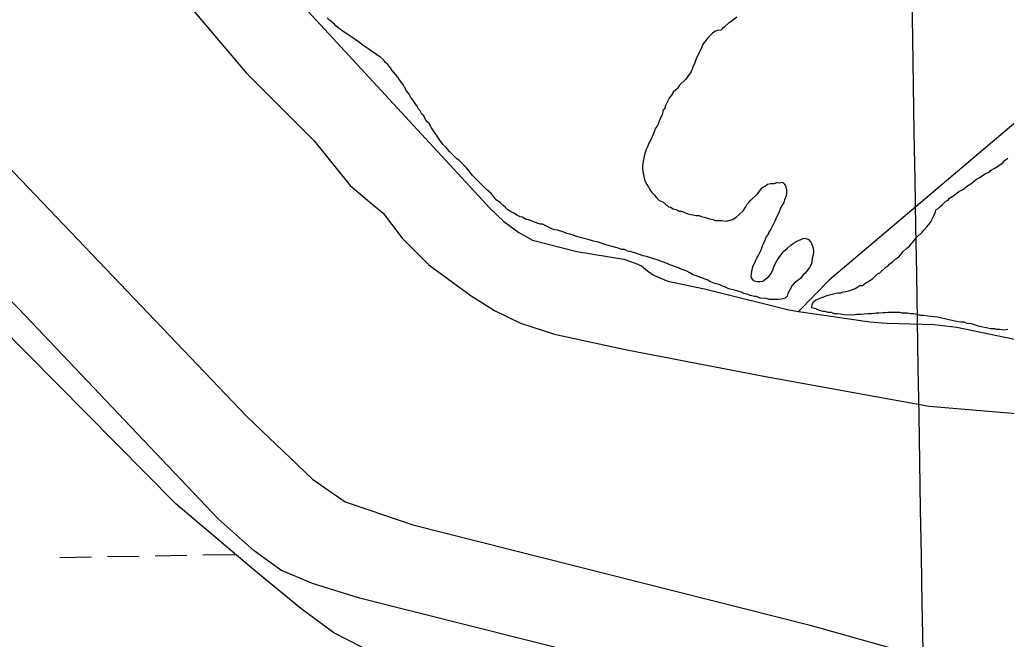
# Model space of a CAD drawing. Extents: x 3887375 to 3925618, y 296674 to 322633.
# Drawn here: x 3895997 to 3896989, y 305379 to 306002 of the extents above; entities that cross this region are included whole.
import ezdxf

# ---------------------------------------------------------------- set-up
doc = ezdxf.new("R2010")
doc.units = 0
for name, color, linetype in [('V-GRID-MAJR', 7, 'Continuous'), ('V-LEVE-TOET', 7, 'Continuous'), ('V-RIVR-EDGE', 7, 'Continuous'), ('V-SITE-VEGE', 7, 'Continuous'), ('V-TOPO-SHOR', 7, 'Continuous'), ('V-WETL-SWMP', 7, 'Continuous')]:
    doc.layers.add(name, color=color, linetype=linetype)

msp = doc.modelspace()

# ---------------------------------------------------------------- linework, layer by layer
at = {"layer": 'V-GRID-MAJR'}
msp.add_spline([(3896958.33, 302197.09), (3896856.11, 308255.12), (3896753.86, 314315.07), (3896651.61, 320375.03), (3896651.57, 320376.96)], degree=3, dxfattribs=at)
at = {"layer": 'V-LEVE-TOET'}
for points in [[(3898485.06, 303491.92), (3898184.65, 303855.52), (3897741.8, 304386.49), (3897486.77, 304695.39), (3897140.77, 305097.79), (3897027.81, 305212.27), (3896990.13, 305247.78), (3896963.31, 305264.05), (3896945.95, 305273.84), (3896909.57, 305288.65), (3896612.99, 305351.57), (3896338.76, 305420.55), (3896291.25, 305435.52), (3896259.62, 305448.68), (3896232.85, 305468.13), (3896196.71, 305500.44), (3895996.01, 305711.56), (3895635.23, 306080.76), (3895456.43, 306264.54), (3895401.64, 306328.92), (3895206.06, 306565.42), (3894941.53, 306877.62), (3894694.22, 307186.24)], [(3894835.51, 307139.74), (3895159.6, 306763.09), (3895468, 306402.57), (3895682.53, 306156.26), (3895775.03, 306057.96), (3895955.58, 305885.29), (3896225.29, 305603.24), (3896291.23, 305540.3), (3896324.32, 305517.58), (3896348.07, 305509.3), (3896392.4, 305494.37), (3896791.84, 305393.46), (3896981.98, 305339.95), (3897021.57, 305326.68), (3897037.38, 305320.1), (3897053.13, 305308.75), (3897189.39, 305154.18), (3897610.64, 304671.22), (3897775.06, 304482.87), (3898111.57, 304083.78), (3898468.28, 303651.01), (3898585.68, 303512.61)]]:
    msp.add_lwpolyline(points, dxfattribs=at)
at = {"layer": 'V-RIVR-EDGE'}
msp.add_spline([(3894498.05, 310522.42), (3894530.03, 310496.11), (3894553.78, 310474.69), (3894579.94, 310451.31), (3894614.83, 310419.17), (3894633.24, 310400.67), (3894662.79, 310372.43), (3894685.08, 310353.44), (3894692.35, 310347.11), (3894709.79, 310328.13), (3894746.59, 310285.3), (3894785.84, 310252.18), (3894809.57, 310225.9), (3894830.41, 310205.45), (3894852.71, 310189.85), (3894866.75, 310171.85), (3894915.18, 310120.25), (3894950.06, 310083.74), (3894971.37, 310062.81), (3894999, 310039.43), (3895025.16, 310017.03), (3895052.79, 309992.68), (3895092.99, 309952.27), (3895110.91, 309932.8), (3895141.44, 309903.1), (3895188.91, 309855.88), (3895222.82, 309821.31), (3895255.75, 309784.32), (3895319.22, 309722.49), (3895350.7, 309688.42), (3895358.44, 309676.26), (3895364.73, 309669.44), (3895374.92, 309663.11), (3895388.97, 309650.44), (3895410.77, 309628.05), (3895448.54, 309583.28), (3895480.52, 309554.06), (3895503.76, 309527.78), (3895533.8, 309499.54), (3895577.4, 309454.75), (3895606.95, 309425.54), (3895653.45, 309378.81), (3895685.92, 309349.1), (3895719.83, 309314.54), (3895749.38, 309285.81), (3895790.55, 309242.49), (3895837.06, 309195.75), (3895863.69, 309164.12), (3895900.02, 309127.61), (3895944.1, 309081.37), (3895955.73, 309070.65), (3895974.63, 309054.58), (3896002.25, 309033.14), (3896032.78, 309003.93), (3896062.81, 308972.29), (3896082.67, 308950.39), (3896119.48, 308911.93), (3896139.34, 308892.46), (3896151.96, 308889.51), (3896163.12, 308883.66), (3896167.95, 308873.93), (3896170.35, 308862.27), (3896184.39, 308844.27), (3896211.03, 308816.04), (3896224.12, 308810.18), (3896236.73, 308802.37), (3896249.8, 308786.8), (3896255.61, 308776.59), (3896270.64, 308766.35), (3896280.32, 308753.22), (3896295.82, 308737.15), (3896375.27, 308661.2), (3896425.17, 308610.08), (3896464.41, 308570.65), (3896519.63, 308515.64), (3896548.69, 308483.03), (3896563.22, 308467.45), (3896597.61, 308430.94), (3896635.89, 308396.37), (3896666.41, 308365.7), (3896681.42, 308349.64), (3896712.43, 308320.42), (3896746.34, 308287.31), (3896777.36, 308260.04), (3896801.58, 308235.7), (3896820.47, 308215.26), (3896842.76, 308195.29), (3896851.46, 308181.19), (3896882.46, 308148.57), (3896918.81, 308116.43), (3896962.9, 308074.56), (3896997.76, 308033.19), (3897029.24, 307998.63), (3897042.32, 307985), (3897083.5, 307945.57), (3897107.23, 307918.31), (3897123.21, 307898.85), (3897130, 307898.83), (3897142.13, 307892.97), (3897145.99, 307882.28), (3897149.85, 307874.01), (3897162.93, 307860.38), (3897188.6, 307833.12), (3897229.29, 307788.83), (3897267.56, 307752.31), (3897300.5, 307715.81), (3897334.4, 307680.27), (3897361.53, 307651.07), (3897384.78, 307628.19), (3897411.42, 307598.98), (3897445.81, 307563.45), (3897494.26, 307516.71), (3897543.17, 307462.68), (3897584.83, 307418.38), (3897609.05, 307394.04), (3897646.83, 307355.58), (3897678.81, 307323.94), (3897715.15, 307290.34), (3897751.96, 307253.34), (3897766.97, 307236.31), (3897837.68, 307158.43), (3897886.6, 307104.4), (3897936, 307048.43), (3897965.54, 307015.34), (3898010.59, 306970.06), (3898027.54, 306949.14), (3898044.99, 306935.98), (3898063.87, 306914.08), (3898089.05, 306882.46), (3898117.14, 306854.7), (3898160.23, 306801.18), (3898195.59, 306763.7), (3898235.79, 306719.89), (3898261.46, 306693.6), (3898297.3, 306650.78), (3898332.65, 306612.33), (3898369.94, 306568.04), (3898397.54, 306534.95), (3898422.23, 306505.75), (3898462.9, 306455.14), (3898495.34, 306417.18), (3898521.97, 306382.15), (3898601.37, 306284.34), (3898652.22, 306228.37), (3898693.37, 306177.28), (3898729.68, 306130.57), (3898777.13, 306074.12), (3898825.55, 306014.26), (3898848.79, 305986.04), (3898903.98, 305917.43), (3898957.25, 305854.65), (3898984.35, 305818.16), (3899049.73, 305744.67), (3899107.84, 305679.45), (3899129.14, 305651.72), (3899142.69, 305630.31), (3899156.24, 305611.83), (3899175.12, 305587.98), (3899224.03, 305529.59), (3899255.99, 305493.57), (3899288.9, 305449.3), (3899312.61, 305415.24), (3899375.55, 305336.9), (3899410.9, 305296.02), (3899442.85, 305252.24), (3899470.43, 305211.86), (3899531.42, 305133.52), (3899579.35, 305071.24), (3899616.14, 305025.99), (3899647.13, 304986.09), (3899690.7, 304931.1), (3899729.41, 304876.62), (3899753.62, 304846.93), (3899770.56, 304821.64), (3899817.5, 304755.48), (3899845.56, 304713.16), (3899868.3, 304677.16), (3899889.6, 304650.4), (3899911.39, 304623.64), (3899955.44, 304569.14), (3899987.39, 304526.81), (3900012.56, 304494.21), (3900025.63, 304476.21), (3900037.24, 304456.75), (3900061.94, 304431.93), (3900070.67, 304424.13), (3900074.53, 304414.41), (3900074.99, 304404.21), (3900073.03, 304397.9), (3900071.55, 304388.68), (3900071.54, 304383.82), (3900075.9, 304378.96), (3900087.05, 304374.07), (3900096.26, 304367.74), (3900108.39, 304362.37), (3900117.11, 304353.6), (3900140.84, 304326.35), (3900165.54, 304299.09), (3900226.07, 304227.55), (3900277.87, 304164.29), (3900319.98, 304105.91), (3900352.41, 304062.61), (3900384.36, 304023.2), (3900411.47, 303988.16), (3900438.1, 303954.1), (3900462.8, 303926.85), (3900556.24, 303812.49), (3900597.89, 303762.85), (3900633.71, 303716.63), (3900652.59, 303691.33), (3900701.96, 303626.62), (3900774.57, 303530.77), (3900849.12, 303437.34), (3900903.35, 303371.16), (3900928.05, 303343.42), (3900948.87, 303317.63), (3901001.17, 303258.26), (3901038.95, 303216.88), (3901074.78, 303173.09), (3901092.2, 303147.31), (3901171.6, 303050.47), (3901205, 303008.62), (3901238.41, 302968.23), (3901274.74, 302927.83), (3901303.3, 302893.77), (3901343.98, 302847.53), (3901366.73, 302816.4), (3901404.5, 302770.17), (3901454.38, 302715.17), (3901507.18, 302659.19), (3901551.73, 302608.09), (3901584.66, 302570.61), (3901650.02, 302491.29), (3901680.99, 302443.62), (3901717.76, 302388.17), (3901785.52, 302298.16), (3901789.55, 302293.3)], degree=3, dxfattribs=at)
at = {"layer": 'V-SITE-VEGE'}
for points in [[(3896573.72, 305779.48), (3896568.5, 305781.13), (3896565.89, 305781.68), (3896560.66, 305783.33), (3896555.95, 305784.45), (3896553.35, 305785.53), (3896550.21, 305786.62), (3896547.08, 305787.19), (3896542.9, 305788.82), (3896537.68, 305790.47), (3896534.54, 305791.03), (3896531.4, 305792.13), (3896527.23, 305794.28), (3896522.54, 305796.45), (3896520.45, 305796.47), (3896517.31, 305797.57), (3896513.14, 305799.2), (3896508.44, 305800.84), (3896506.35, 305801.39), (3896502.18, 305803.54), (3896500.09, 305804.1), (3896496.96, 305805.71), (3896494.36, 305807.33), (3896489.67, 305809.49), (3896487.6, 305811.09), (3896485.01, 305813.75), (3896482.93, 305815.35), (3896480.35, 305818.01), (3896476.19, 305821.21), (3896473.1, 305824.93), (3896470.51, 305827.59), (3896466.36, 305831.31), (3896452.4, 305845.67), (3896450.33, 305848.32), (3896446.2, 305853.1), (3896438.96, 305860.54), (3896436.36, 305862.16), (3896429.12, 305869.6), (3896425.5, 305873.85), (3896422.39, 305876.51), (3896413.14, 305890.28), (3896411.08, 305893.45), (3896408.52, 305897.69), (3896406.97, 305899.28), (3896404.9, 305901.93), (3896403.38, 305905.63), (3896401.31, 305907.23), (3896399.77, 305910.4), (3896398.22, 305911.99), (3896396.18, 305915.69), (3896394.63, 305917.81), (3896393.09, 305920.46), (3896390, 305924.7), (3896388.47, 305927.34), (3896385.89, 305930.52), (3896383.84, 305934.22), (3896382.82, 305936.34), (3896380.25, 305940.04), (3896378.69, 305941.64), (3896377.16, 305944.28), (3896371.48, 305951.18), (3896369.94, 305953.82), (3896368.39, 305955.42), (3896366.85, 305957.54), (3896364.77, 305959.14), (3896362.71, 305961.79), (3896359.6, 305964.46), (3896356.48, 305966.6), (3896354.4, 305968.2), (3896351.8, 305969.81), (3896347.12, 305973.02), (3896345.05, 305974.62), (3896342.44, 305976.23), (3896338.29, 305979.44), (3896335.69, 305981.05), (3896332.06, 305983.72), (3896328.94, 305985.86), (3896322.18, 305990.16), (3896318.54, 305992.83), (3896314.91, 305996.02), (3896313.36, 305997.62), (3896308.69, 306001.36), (3896306.1, 306004.01)], [(3896717.93, 306004.66), (3896712.1, 306000.02), (3896709.99, 305999), (3896705.73, 305994.86), (3896703.61, 305993.31), (3896702.02, 305991.76), (3896698.34, 305991.29), (3896695.7, 305990.27), (3896693.58, 305988.73), (3896691.46, 305986.66), (3896689.32, 305984.06), (3896687.73, 305982.51), (3896683.99, 305977.84), (3896682.36, 305973.67), (3896680.73, 305970.02)], [(3896680.73, 305970.02), (3896677.5, 305963.77), (3896675.32, 305958.03), (3896673.7, 305954.38), (3896672.06, 305949.68), (3896669.93, 305947.08), (3896666.72, 305942.41), (3896660.34, 305936.2), (3896658.19, 305933.08), (3896654.47, 305929.46), (3896652.33, 305926.34), (3896650.2, 305923.75), (3896647.5, 305918.54), (3896646.42, 305915.93), (3896645.32, 305912.27), (3896643.72, 305910.72), (3896643.16, 305907.58), (3896640.98, 305902.36), (3896639.91, 305900.28), (3896638.82, 305897.15), (3896637.74, 305895.06), (3896636.14, 305892.99), (3896635.05, 305890.38), (3896634.5, 305888.29), (3896631.79, 305882.03), (3896629.63, 305877.86), (3896628.01, 305874.21), (3896626.92, 305871.61), (3896625.83, 305868.47), (3896624.73, 305864.82), (3896624.16, 305861.15), (3896623.03, 305855.4), (3896623, 305853.3), (3896623.48, 305849.62), (3896624.96, 305842.78), (3896625.96, 305839.62), (3896627.49, 305836.45), (3896629.03, 305833.81), (3896630.05, 305831.69), (3896632.63, 305828.51), (3896635.21, 305825.85), (3896636.76, 305823.73), (3896639.86, 305820.54), (3896643.51, 305818.92), (3896649.22, 305814.12), (3896651.31, 305813.56), (3896653.91, 305811.95), (3896656.52, 305811.39), (3896660.17, 305809.77), (3896662.8, 305809.73), (3896665.92, 305808.12), (3896669.06, 305807.03), (3896672.19, 305806.46), (3896676.9, 305805.34), (3896680.05, 305805.3), (3896682.13, 305804.22), (3896685.27, 305803.66), (3896688.4, 305802.56), (3896690.5, 305802.01), (3896694.16, 305801.43), (3896696.24, 305800.36), (3896703.06, 305800.26), (3896707.25, 305799.68), (3896713.57, 305801.17), (3896717.27, 305803.74), (3896720.46, 305806.32), (3896724.71, 305810.46), (3896726.85, 305813.58), (3896728.47, 305816.7), (3896730.06, 305818.25), (3896732.2, 305820.85), (3896739.11, 305827.57), (3896741.78, 305831.21), (3896743.91, 305833.28), (3896746.56, 305834.81), (3896748.68, 305836.89), (3896751.84, 305837.37), (3896755.51, 305837.32), (3896758.14, 305838.33), (3896760.77, 305838.29), (3896763.92, 305838.77), (3896765.47, 305837.18), (3896767.02, 305835.06), (3896768.02, 305831.9), (3896767.97, 305828.23), (3896767.41, 305825.09), (3896765.77, 305820.91), (3896765.21, 305818.29), (3896763.6, 305815.69), (3896761.99, 305812.57), (3896760.35, 305807.87), (3896758.2, 305804.23), (3896756.04, 305799.54), (3896753.34, 305794.33), (3896752.26, 305791.72), (3896750.12, 305788.6), (3896749.56, 305786.51), (3896747.43, 305783.91), (3896746.34, 305781.31), (3896745.25, 305778.17), (3896744.18, 305776.09)], [(3896849.62, 305738.55), (3896851.74, 305740.09), (3896854.38, 305741.63), (3896859.15, 305746.28), (3896861.79, 305747.81), (3896867.63, 305753.49), (3896869.74, 305754.51), (3896871.86, 305756.57), (3896874.51, 305758.63), (3896877.69, 305761.73), (3896880.86, 305763.78), (3896882.46, 305765.85), (3896885.12, 305768.95), (3896888.83, 305772.57), (3896891.48, 305774.63), (3896893.08, 305776.7), (3896894.67, 305778.24), (3896897.33, 305781.35), (3896898.93, 305783.42), (3896904.24, 305788.59), (3896905.83, 305790.66), (3896909.02, 305793.75), (3896910.61, 305795.83), (3896912.74, 305798.41), (3896915.43, 305803.61), (3896917.6, 305808.82), (3896918.15, 305810.9), (3896920.27, 305812.45), (3896922.39, 305814.51), (3896924.5, 305816.05), (3896928.22, 305819.66), (3896930.33, 305820.68), (3896931.93, 305822.76), (3896935.09, 305824.81), (3896937.74, 305826.86), (3896940.91, 305828.92), (3896943.03, 305830.46), (3896945.13, 305831.48), (3896949.9, 305835.07), (3896953.06, 305837.12), (3896958.89, 305841.76), (3896961.52, 305843.29), (3896967.86, 305847.39), (3896971.55, 305848.91), (3896973.14, 305850.46), (3896976.83, 305852.51), (3896980, 305854.55), (3896982.65, 305856.61), (3896985.28, 305858.15), (3896986.88, 305860.22), (3896990.58, 305862.79)], [(3896744.18, 305776.09), (3896743.09, 305773.48), (3896742, 305770.35), (3896740.91, 305767.74), (3896739.3, 305765.14), (3896738.23, 305763.06), (3896735.52, 305756.8), (3896733.91, 305754.2), (3896732.79, 305749.49), (3896732.23, 305746.35), (3896732.2, 305744.25), (3896732.69, 305742.15), (3896734.24, 305740.03), (3896738.42, 305738.92), (3896741.04, 305738.89), (3896744.2, 305739.37), (3896750.03, 305744.01), (3896752.7, 305747.65), (3896754.32, 305750.77), (3896755.96, 305755.47), (3896758.12, 305759.64), (3896760.79, 305763.8), (3896762.4, 305765.87), (3896765.06, 305768.98), (3896768.78, 305772.61), (3896772.5, 305775.7), (3896774.62, 305777.25), (3896777.79, 305779.3), (3896779.91, 305780.32), (3896785.18, 305782.35), (3896787.8, 305782.31), (3896789.89, 305781.23), (3896792.47, 305778.58), (3896793.49, 305776.47), (3896794.5, 305773.3), (3896794.98, 305770.15), (3896794.95, 305768.05), (3896794.38, 305764.39), (3896793.83, 305762.3), (3896793.24, 305758.11), (3896792.69, 305756.02), (3896791.07, 305752.89), (3896786.8, 305747.17), (3896784.68, 305745.63), (3896782, 305742), (3896778.3, 305739.42), (3896775.65, 305737.36), (3896773.51, 305734.77), (3896771.36, 305730.6), (3896769.21, 305726.96), (3896768.65, 305724.34), (3896766.52, 305722.28), (3896762.83, 305721.28), (3896759.68, 305720.79), (3896750.76, 305720.92), (3896747.63, 305722.01), (3896741.34, 305722.09), (3896737.69, 305723.72), (3896735.59, 305723.75), (3896731.41, 305724.85), (3896729.32, 305725.93), (3896725.14, 305727.04), (3896722.53, 305728.12), (3896718.87, 305729.23), (3896715.74, 305730.32), (3896709.99, 305731.44), (3896705.82, 305733.6), (3896703.73, 305734.15), (3896700.08, 305735.78), (3896695.9, 305736.88), (3896690.68, 305739.05), (3896688.08, 305740.66), (3896685.99, 305741.22), (3896673.47, 305746.11), (3896670.87, 305747.72), (3896667.74, 305749.34), (3896665.13, 305750.42), (3896662, 305751.51), (3896659.39, 305752.6), (3896656.26, 305753.69), (3896653.65, 305754.77), (3896650.52, 305755.87), (3896647.91, 305756.95), (3896643.21, 305758.59), (3896637.99, 305760.76), (3896632.25, 305762.41), (3896627.02, 305764.06), (3896623.88, 305764.63), (3896619.18, 305766.27), (3896615.53, 305767.89), (3896610.3, 305769.01), (3896608.21, 305769.56), (3896605.08, 305771.18), (3896602.46, 305771.22), (3896598.81, 305772.31), (3896594.11, 305773.96), (3896588.88, 305775.07), (3896585.22, 305776.17), (3896578.95, 305778.36), (3896576.86, 305778.91), (3896573.72, 305779.48)], [(3896990.31, 305690.55), (3896986.12, 305690.09), (3896981.94, 305690.67), (3896979.33, 305690.71), (3896977.24, 305691.26), (3896973.05, 305691.32), (3896968.88, 305692.42), (3896965.22, 305692.99), (3896961.05, 305694.09), (3896953.75, 305696.29), (3896949.57, 305696.87), (3896946.44, 305697.96), (3896943.3, 305698), (3896940.69, 305698.57), (3896934.42, 305699.7), (3896932.34, 305700.25), (3896927.12, 305701.37), (3896923.99, 305701.93), (3896919.81, 305703.04), (3896909.88, 305704.22), (3896905.7, 305704.8), (3896903.08, 305704.84), (3896899.43, 305705.94), (3896895.25, 305706.52), (3896892.12, 305706.56), (3896889.5, 305707.12), (3896884.27, 305707.19), (3896882.18, 305707.74), (3896878, 305707.8), (3896869.62, 305707.91), (3896867, 305707.43), (3896864.91, 305707.45), (3896860.71, 305706.99), (3896858.09, 305707.03), (3896853.38, 305706.57), (3896850.23, 305706.61), (3896845.52, 305706.15), (3896842.37, 305705.67), (3896838.18, 305705.73), (3896835.56, 305705.24), (3896826.14, 305705.37), (3896821.95, 305705.95), (3896818.82, 305706.52), (3896816.2, 305706.55), (3896813.08, 305707.64), (3896809.94, 305707.69), (3896806.81, 305708.78), (3896804.72, 305708.81), (3896801.07, 305709.9), (3896797.43, 305711.52), (3896793.25, 305712.63), (3896793.83, 305716.28), (3896794.9, 305718.36), (3896797.55, 305720.42), (3896800.18, 305721.43), (3896803.34, 305722.96), (3896805.44, 305723.45), (3896808.6, 305724.98), (3896816.49, 305726.97), (3896819.11, 305727.45), (3896822.77, 305727.41), (3896824.88, 305728.42), (3896827.51, 305728.91), (3896831.71, 305729.9), (3896836.97, 305731.92), (3896839.61, 305733.46), (3896841.72, 305735), (3896844.34, 305734.96), (3896847.52, 305737.53), (3896849.62, 305738.55)]]:
    msp.add_lwpolyline(points, dxfattribs=at)
at = {"layer": 'V-TOPO-SHOR'}
for points in [[(3895981.2, 306209.33), (3896023.52, 306162.17), (3896107.29, 306080.78), (3896153.75, 306034.07), (3896166.98, 306016.81), (3896225.05, 305948.21), (3896292.96, 305880.5), (3896306.7, 305863.23), (3896329.1, 305835.49), (3896351.1, 305817.07), (3896362.36, 305807.59), (3896381.69, 305782.48), (3896408.24, 305755.72), (3896450.77, 305724.6), (3896474.38, 305709.78), (3896500.6, 305696.99), (3896534.62, 305686.17), (3896607.39, 305670.16), (3896746.78, 305643.4), (3896911.5, 305613.71), (3897042.83, 305602.59)], [(3896106.77, 306206.33), (3896155.13, 306153.33), (3896315.9, 305979.15), (3896470.04, 305812.32), (3896483.84, 305799.18), (3896498.71, 305788.1), (3896512.6, 305780.66), (3896556.98, 305769.17), (3896604.53, 305761.27), (3896615.87, 305757.49), (3896622.05, 305754.81), (3896628.2, 305749.55), (3896633.32, 305745.85), (3896638.99, 305743.19), (3896648.77, 305739.43), (3896685.45, 305731.67), (3896770.1, 305710.31), (3896780.13, 305708.83), (3896851.77, 305698.31), (3896868.85, 305697.04), (3896916.49, 305695.87), (3896939.24, 305692.97), (3897022.91, 305675.76)], [(3897204.4, 306073.72), (3897052.92, 305945.38), (3896811.18, 305740.55), (3896780.13, 305708.83)]]:
    msp.add_lwpolyline(points, dxfattribs=at)
at = {"layer": 'V-WETL-SWMP'}
for p, q in [((3896153.96, 305515.34), (3895749.21, 305924.91)), ((3896232.58, 305449.05), (3896153.96, 305515.34)), ((3896037.22, 305461.63), (3896069.22, 305462.18)), ((3896085.21, 305462.45), (3896117.21, 305463)), ((3896133.21, 305463.28), (3896165.2, 305463.83)), ((3896181.2, 305464.1), (3896213.2, 305464.65)), ((3896279.77, 305410.23), (3896232.58, 305449.05)), ((3896312.84, 305385.91), (3896279.77, 305410.23)), ((3896353.9, 305364.67), (3896312.84, 305385.91))]:
    msp.add_line(p, q, dxfattribs=at)

doc.saveas('drawing.dxf')
